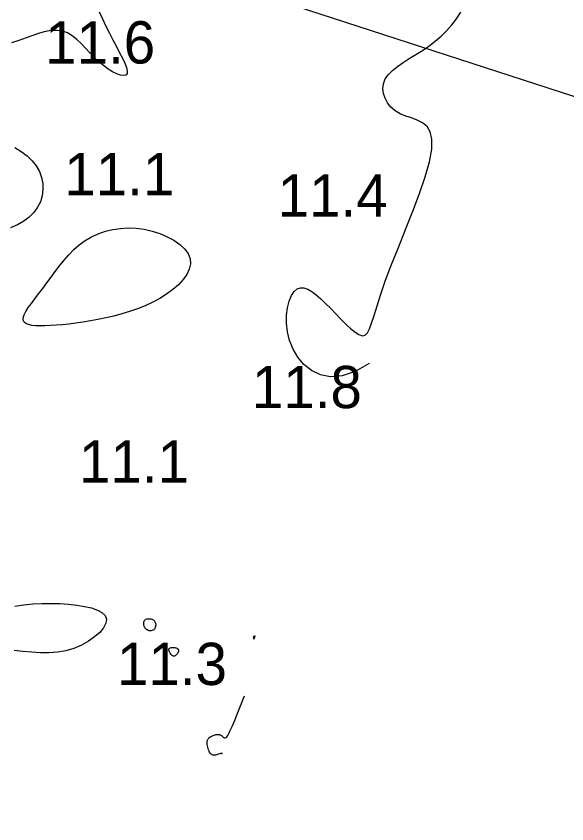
# Model space of a CAD drawing. Extents: x 3040093 to 3056816, y 408076 to 509144.
# Drawn here: x 3043929.4 to 3043994.5, y 438489.1 to 438584.6 of the extents above; entities that cross this region are included whole.
import ezdxf

# ---------------------------------------------------------------- set-up
doc = ezdxf.new("R2010")
doc.units = 0
for name, color, linetype in [('V-ANNO-TEXT', 7, 'Continuous'), ('V-CHAN-CONT-EL12-1112', 7, 'Continuous'), ('V-TOPO-SOUN-0810', 7, 'Continuous')]:
    doc.layers.add(name, color=color, linetype=linetype)

msp = doc.modelspace()

# ---------------------------------------------------------------- linework, layer by layer
at = {"layer": 'V-ANNO-TEXT'}
msp.add_line((3042957.419, 438912.824), (3044893.219, 438282.936), dxfattribs=at)
at = {"layer": 'V-CHAN-CONT-EL12-1112'}
for points in [[(3043939.195, 438585.087), (3043939.595, 438584.256), (3043939.995, 438583.417), (3043940.401, 438582.585), (3043940.815, 438581.775), (3043941.222, 438581), (3043941.604, 438580.273), (3043941.942, 438579.606), (3043942.218, 438579.014), (3043942.413, 438578.507), (3043942.51, 438578.101), (3043942.49, 438577.806), (3043942.34, 438577.633), (3043942.075, 438577.576), (3043941.713, 438577.628), (3043941.274, 438577.778), (3043940.778, 438578.019), (3043940.244, 438578.342), (3043939.691, 438578.738), (3043939.14, 438579.198), (3043938.606, 438579.712), (3043938.084, 438580.257), (3043937.57, 438580.81), (3043937.054, 438581.345), (3043936.53, 438581.839), (3043935.991, 438582.266), (3043935.43, 438582.603), (3043934.838, 438582.825), (3043934.211, 438582.915), (3043933.548, 438582.887), (3043932.848, 438582.762), (3043932.112, 438582.562), (3043931.341, 438582.306), (3043930.535, 438582.018), (3043929.694, 438581.717), (3043928.818, 438581.425)], [(3043971.127, 438543.513), (3043969.45, 438542.563), (3043967.925, 438542.063), (3043966.556, 438541.955), (3043965.344, 438542.18), (3043964.292, 438542.678), (3043963.401, 438543.393), (3043962.674, 438544.263), (3043962.112, 438545.232), (3043961.714, 438546.244), (3043961.467, 438547.267), (3043961.355, 438548.273), (3043961.361, 438549.231), (3043961.469, 438550.116), (3043961.662, 438550.897), (3043961.924, 438551.547), (3043962.239, 438552.037), (3043962.593, 438552.346), (3043962.981, 438552.484), (3043963.404, 438552.466), (3043963.858, 438552.309), (3043964.343, 438552.029), (3043964.858, 438551.642), (3043965.402, 438551.166), (3043965.972, 438550.615), (3043966.566, 438550.01), (3043967.172, 438549.378), (3043967.776, 438548.752), (3043968.366, 438548.163), (3043968.929, 438547.643), (3043969.449, 438547.222), (3043969.915, 438546.934), (3043970.313, 438546.808), (3043970.636, 438546.873), (3043970.906, 438547.139), (3043971.153, 438547.613), (3043971.407, 438548.303), (3043971.695, 438549.215), (3043972.048, 438550.357), (3043972.494, 438551.734), (3043973.063, 438553.355), (3043973.771, 438555.211), (3043974.577, 438557.243), (3043975.429, 438559.374), (3043976.274, 438561.528), (3043977.059, 438563.632), (3043977.73, 438565.608), (3043978.235, 438567.383), (3043978.52, 438568.88), (3043978.549, 438570.046), (3043978.348, 438570.916), (3043977.963, 438571.545), (3043977.436, 438571.99), (3043976.811, 438572.307), (3043976.131, 438572.552), (3043975.442, 438572.782), (3043974.785, 438573.051), (3043974.199, 438573.405), (3043973.7, 438573.839), (3043973.295, 438574.335), (3043972.996, 438574.877), (3043972.81, 438575.447), (3043972.748, 438576.03), (3043972.818, 438576.607), (3043973.03, 438577.163), (3043973.387, 438577.684), (3043973.873, 438578.175), (3043974.463, 438578.648), (3043975.135, 438579.111), (3043975.866, 438579.573), (3043976.632, 438580.046), (3043977.411, 438580.539), (3043978.179, 438581.061), (3043978.916, 438581.622), (3043979.616, 438582.223), (3043980.273, 438582.866), (3043980.883, 438583.552), (3043981.444, 438584.283), (3043981.949, 438585.059)], [(3043929.197, 438569.077), (3043929.969, 438568.586), (3043930.658, 438568.063), (3043931.252, 438567.5), (3043931.741, 438566.89), (3043932.114, 438566.23), (3043932.371, 438565.531), (3043932.511, 438564.808), (3043932.534, 438564.076), (3043932.441, 438563.352), (3043932.232, 438562.65), (3043931.908, 438561.986), (3043931.469, 438561.375), (3043930.917, 438560.83), (3043930.262, 438560.348), (3043929.517, 438559.925), (3043928.696, 438559.557)], [(3043929.227, 438514.829), (3043930.281, 438514.987), (3043931.346, 438515.09), (3043932.415, 438515.144), (3043933.48, 438515.153), (3043934.534, 438515.123), (3043935.565, 438515.057), (3043936.552, 438514.952), (3043937.467, 438514.805), (3043938.283, 438514.611), (3043938.975, 438514.366), (3043939.516, 438514.066), (3043939.878, 438513.708), (3043940.037, 438513.286), (3043939.973, 438512.803), (3043939.704, 438512.275), (3043939.255, 438511.729), (3043938.654, 438511.187), (3043937.925, 438510.673), (3043937.095, 438510.212), (3043936.189, 438509.826), (3043935.233, 438509.54), (3043934.249, 438509.371), (3043933.247, 438509.302), (3043932.231, 438509.312), (3043931.206, 438509.379), (3043930.177, 438509.48), (3043929.15, 438509.593)], [(3043953.722, 438497.323), (3043953.719, 438497.389), (3043953.68, 438497.421), (3043953.612, 438497.425), (3043953.522, 438497.408), (3043953.414, 438497.377), (3043953.297, 438497.336), (3043953.174, 438497.293), (3043953.054, 438497.254), (3043952.94, 438497.225), (3043952.833, 438497.208), (3043952.733, 438497.204), (3043952.64, 438497.216), (3043952.552, 438497.245), (3043952.469, 438497.292), (3043952.391, 438497.36), (3043952.317, 438497.451), (3043952.247, 438497.564), (3043952.182, 438497.695), (3043952.123, 438497.841), (3043952.07, 438497.995), (3043952.025, 438498.152), (3043951.989, 438498.308), (3043951.963, 438498.457), (3043951.948, 438498.595), (3043951.945, 438498.716), (3043951.953, 438498.822), (3043951.971, 438498.915), (3043951.997, 438498.996), (3043952.03, 438499.066), (3043952.068, 438499.128), (3043952.112, 438499.183), (3043952.158, 438499.232), (3043952.207, 438499.277), (3043952.258, 438499.319), (3043952.314, 438499.358), (3043952.374, 438499.395), (3043952.44, 438499.431), (3043952.513, 438499.466), (3043952.594, 438499.501), (3043952.683, 438499.536), (3043952.782, 438499.571), (3043952.888, 438499.605), (3043952.999, 438499.633), (3043953.113, 438499.653), (3043953.227, 438499.662), (3043953.339, 438499.656), (3043953.447, 438499.633), (3043953.549, 438499.59), (3043953.643, 438499.525), (3043953.73, 438499.448), (3043953.814, 438499.37), (3043953.897, 438499.303), (3043953.981, 438499.257), (3043954.07, 438499.245), (3043954.165, 438499.277), (3043954.27, 438499.365), (3043954.388, 438499.521), (3043954.528, 438499.766), (3043954.699, 438500.119), (3043954.911, 438500.602), (3043955.173, 438501.234), (3043955.496, 438502.037), (3043955.889, 438503.031), (3043956.361, 438504.236)]]:
    msp.add_lwpolyline(points, dxfattribs=at)
for points in [[(3043933.496, 438553.712), (3043933.995, 438554.393), (3043934.506, 438555.073), (3043935.039, 438555.741), (3043935.599, 438556.385), (3043936.196, 438556.994), (3043936.836, 438557.556), (3043937.527, 438558.06), (3043938.275, 438558.496), (3043939.074, 438558.86), (3043939.917, 438559.149), (3043940.795, 438559.361), (3043941.703, 438559.494), (3043942.631, 438559.543), (3043943.572, 438559.508), (3043944.52, 438559.385), (3043945.462, 438559.173), (3043946.378, 438558.88), (3043947.243, 438558.515), (3043948.032, 438558.086), (3043948.72, 438557.603), (3043949.283, 438557.074), (3043949.697, 438556.508), (3043949.935, 438555.915), (3043949.982, 438555.303), (3043949.849, 438554.68), (3043949.555, 438554.056), (3043949.121, 438553.439), (3043948.565, 438552.838), (3043947.908, 438552.261), (3043947.167, 438551.717), (3043946.364, 438551.215), (3043945.516, 438550.761), (3043944.632, 438550.354), (3043943.721, 438549.991), (3043942.791, 438549.668), (3043941.851, 438549.383), (3043940.908, 438549.132), (3043939.97, 438548.911), (3043939.047, 438548.717), (3043938.145, 438548.548), (3043937.269, 438548.403), (3043936.422, 438548.279), (3043935.61, 438548.178), (3043934.835, 438548.097), (3043934.101, 438548.036), (3043933.414, 438547.995), (3043932.775, 438547.971), (3043932.191, 438547.967), (3043931.667, 438547.985), (3043931.211, 438548.033), (3043930.831, 438548.116), (3043930.534, 438548.24), (3043930.327, 438548.411), (3043930.218, 438548.635), (3043930.214, 438548.918), (3043930.319, 438549.263), (3043930.523, 438549.667), (3043930.81, 438550.126), (3043931.167, 438550.633), (3043931.579, 438551.184), (3043932.032, 438551.772), (3043932.512, 438552.394), (3043933.003, 438553.042)], [(3043944.597, 438512.277), (3043944.535, 438512.399), (3043944.489, 438512.529), (3043944.462, 438512.664), (3043944.454, 438512.797), (3043944.465, 438512.924), (3043944.497, 438513.039), (3043944.551, 438513.138), (3043944.626, 438513.217), (3043944.719, 438513.275), (3043944.826, 438513.314), (3043944.942, 438513.337), (3043945.063, 438513.343), (3043945.185, 438513.335), (3043945.304, 438513.315), (3043945.414, 438513.283), (3043945.513, 438513.242), (3043945.6, 438513.191), (3043945.675, 438513.131), (3043945.738, 438513.063), (3043945.789, 438512.987), (3043945.829, 438512.904), (3043945.856, 438512.814), (3043945.872, 438512.717), (3043945.876, 438512.614), (3043945.869, 438512.509), (3043945.849, 438512.404), (3043945.816, 438512.302), (3043945.771, 438512.206), (3043945.712, 438512.119), (3043945.64, 438512.044), (3043945.554, 438511.984), (3043945.455, 438511.942), (3043945.345, 438511.919), (3043945.229, 438511.914), (3043945.109, 438511.927), (3043944.991, 438511.96), (3043944.876, 438512.011), (3043944.77, 438512.081), (3043944.676, 438512.17)], [(3043957.483, 438510.943), (3043957.477, 438510.936), (3043957.473, 438510.937), (3043957.471, 438510.944), (3043957.47, 438510.956), (3043957.47, 438510.972), (3043957.47, 438510.989), (3043957.471, 438511.007), (3043957.471, 438511.024), (3043957.471, 438511.039), (3043957.471, 438511.054), (3043957.47, 438511.068), (3043957.469, 438511.081), (3043957.468, 438511.094), (3043957.466, 438511.107), (3043957.464, 438511.119), (3043957.462, 438511.132), (3043957.459, 438511.145), (3043957.457, 438511.157), (3043957.455, 438511.169), (3043957.454, 438511.181), (3043957.454, 438511.192), (3043957.455, 438511.203), (3043957.457, 438511.212), (3043957.461, 438511.221), (3043957.466, 438511.229), (3043957.473, 438511.237), (3043957.481, 438511.244), (3043957.49, 438511.251), (3043957.5, 438511.259), (3043957.511, 438511.267), (3043957.523, 438511.276), (3043957.535, 438511.286), (3043957.547, 438511.295), (3043957.559, 438511.303), (3043957.569, 438511.307), (3043957.578, 438511.307), (3043957.583, 438511.302), (3043957.586, 438511.289), (3043957.584, 438511.267), (3043957.579, 438511.236), (3043957.57, 438511.198), (3043957.558, 438511.154), (3043957.544, 438511.109), (3043957.53, 438511.064), (3043957.516, 438511.023), (3043957.503, 438510.987), (3043957.491, 438510.96)], [(3043947.653, 438509.168), (3043947.592, 438509.25), (3043947.535, 438509.337), (3043947.486, 438509.427), (3043947.448, 438509.517), (3043947.424, 438509.604), (3043947.418, 438509.684), (3043947.432, 438509.755), (3043947.469, 438509.814), (3043947.526, 438509.861), (3043947.599, 438509.897), (3043947.683, 438509.923), (3043947.776, 438509.94), (3043947.872, 438509.948), (3043947.968, 438509.949), (3043948.061, 438509.943), (3043948.145, 438509.93), (3043948.223, 438509.912), (3043948.292, 438509.89), (3043948.353, 438509.863), (3043948.407, 438509.833), (3043948.453, 438509.8), (3043948.492, 438509.765), (3043948.524, 438509.728), (3043948.548, 438509.69), (3043948.565, 438509.651), (3043948.575, 438509.61), (3043948.578, 438509.568), (3043948.575, 438509.522), (3043948.564, 438509.474), (3043948.547, 438509.422), (3043948.523, 438509.367), (3043948.493, 438509.307), (3043948.458, 438509.246), (3043948.417, 438509.184), (3043948.373, 438509.124), (3043948.325, 438509.067), (3043948.274, 438509.017), (3043948.222, 438508.974), (3043948.169, 438508.941), (3043948.115, 438508.919), (3043948.061, 438508.908), (3043948.006, 438508.91), (3043947.95, 438508.923), (3043947.894, 438508.948), (3043947.836, 438508.985), (3043947.776, 438509.034), (3043947.715, 438509.095)]]:
    msp.add_lwpolyline(points, close=True, dxfattribs=at)

# ---------------------------------------------------------------- texts
at = {"layer": 'V-TOPO-SOUN-0810'}
for s, p in [('11.6 ', (3043932.798, 438578.99)), ('11.1 ', (3043935.063, 438563.41)), ('11.4 ', (3043960.293, 438560.88)), ('11.8 ', (3043957.243, 438538.24)), ('11.1 ', (3043936.803, 438529.42)), ('11.3 ', (3043941.293, 438505.5))]:
    msp.add_text(s, height=5, dxfattribs=at).set_placement(p)

doc.saveas('drawing.dxf')
